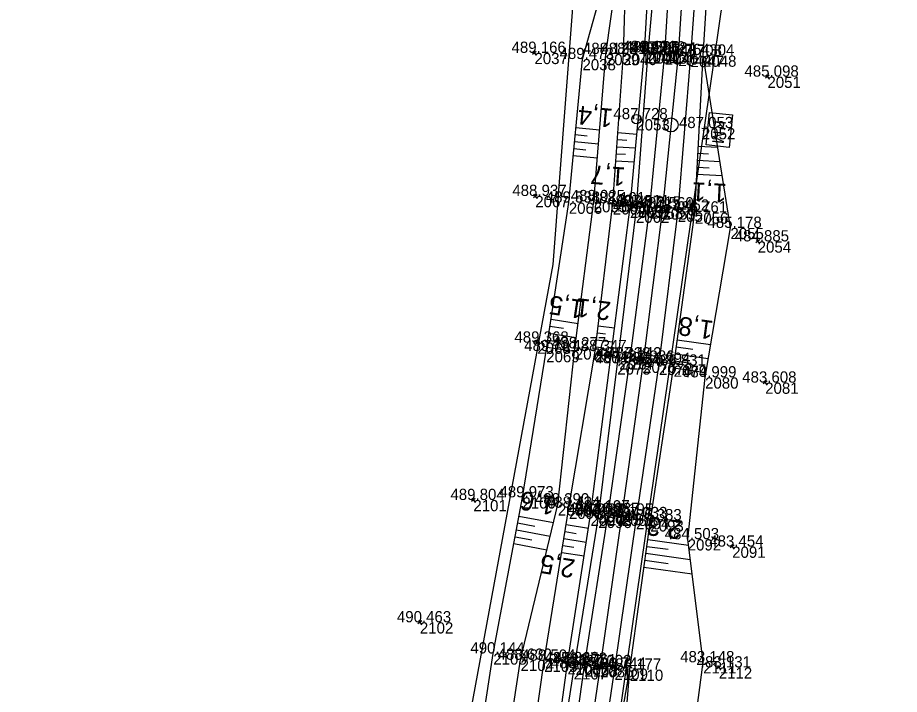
# Model space of a CAD drawing. Extents: x -1234191 to 23050, y -1290331 to -741191.
# Drawn here: x -865097.3 to -865003.1, y -1107882 to -1107809.7 of the extents above; entities that cross this region are included whole.
import ezdxf

# ---------------------------------------------------------------- set-up
doc = ezdxf.new("R2010")
doc.units = 0
for name, color, linetype in [('Vrstva 1', 7, 'Continuous'), ('Vrstva 4', 7, 'Continuous'), ('Vrstva 48', 7, 'Continuous'), ('Vrstva 49', 7, 'Continuous'), ('Vrstva 53', 7, 'Continuous'), ('Vrstva 60', 7, 'Continuous'), ('Vrstva 61', 7, 'Continuous'), ('Vrstva 7', 7, 'Continuous')]:
    doc.layers.add(name, color=color, linetype=linetype)

msp = doc.modelspace()

# ---------------------------------------------------------------- linework, layer by layer
at = {"layer": 'Vrstva 1'}
msp.add_lwpolyline([(-865029.978, -1107690.859), (-865027.264, -1107713.246), (-865025.368, -1107738.215), (-865024.629, -1107763.226), (-865025.08, -1107788.843), (-865026.685, -1107813.705), (-865028.381, -1107830.099), (-865030.436, -1107846.478), (-865032.714, -1107862.821), (-865035.041, -1107879.005), (-865037.949, -1107898.848), (-865040.944, -1107919.06), (-865043.737, -1107938.353), (-865046.293, -1107957.671)], dxfattribs=at)
at = {"layer": 'Vrstva 4'}
for points in [[(-865028.57, -1107690.765), (-865026.016, -1107713.117), (-865023.907, -1107738.095), (-865023.235, -1107763.134), (-865023.552, -1107788.86), (-865025.372, -1107813.811), (-865026.738, -1107830.339), (-865028.747, -1107846.706), (-865031.201, -1107863.19), (-865033.494, -1107879.272), (-865039.427, -1107919.005), (-865042.248, -1107938.487), (-865044.796, -1107958.232)], [(-865043.041, -1107958.531), (-865041.079, -1107938.659), (-865038.347, -1107919.525), (-865034.157, -1107892.471), (-865031.863, -1107879.382), (-865029.668, -1107863.423), (-865027.176, -1107846.896), (-865024.906, -1107830.539), (-865024.039, -1107813.771), (-865022.46, -1107788.842), (-865021.254, -1107763.293), (-865023.052, -1107738.055), (-865024.427, -1107713.222), (-865027.33, -1107690.417)], [(-865033.64, -1107691.447), (-865031.017, -1107713.801), (-865028.955, -1107738.137), (-865027.565, -1107763.621), (-865027.705, -1107788.392), (-865029.953, -1107813.427), (-865031.21, -1107830.444), (-865033.202, -1107846.656), (-865035.23, -1107863.052), (-865037.859, -1107879.231), (-865044.001, -1107918.668), (-865046.838, -1107937.897), (-865049.766, -1107957.319)], [(-865047.911, -1107957.568), (-865045.268, -1107938.168), (-865042.305, -1107918.855), (-865036.72, -1107878.928), (-865034.182, -1107862.754), (-865031.829, -1107846.126), (-865029.731, -1107830.006), (-865028.129, -1107813.544), (-865026.607, -1107788.782), (-865025.941, -1107763.242), (-865026.831, -1107738.211), (-865028.599, -1107713.494), (-865031.368, -1107691.193)]]:
    msp.add_lwpolyline(points, dxfattribs=at)
at = {"layer": 'Vrstva 48'}
for p, q in [((-865037.619, -1107821.465), (-865035.09, -1107821.706)), ((-865033.141, -1107822.01), (-865031.123, -1107822.153)), ((-865037.762, -1107822.958), (-865035.214, -1107823.201)), ((-865037.691, -1107822.211), (-865036.421, -1107822.332)), ((-865033.194, -1107822.758), (-865032.193, -1107822.829)), ((-865037.833, -1107823.705), (-865036.554, -1107823.827)), ((-865033.247, -1107823.506), (-865031.261, -1107823.647)), ((-865024.54, -1107823.464), (-865022.481, -1107823.57)), ((-865037.904, -1107824.451), (-865035.337, -1107824.696)), ((-865033.3, -1107824.254), (-865032.315, -1107824.324)), ((-865024.579, -1107824.213), (-865023.47, -1107824.27)), ((-865033.353, -1107825.003), (-865031.399, -1107825.141)), ((-865024.656, -1107825.711), (-865023.388, -1107825.776)), ((-865024.618, -1107824.962), (-865022.24, -1107825.085)), ((-865024.695, -1107826.46), (-865021.999, -1107826.599)), ((-865040.393, -1107842.693), (-865038.941, -1107842.913)), ((-865040.28, -1107841.951), (-865037.394, -1107842.39)), ((-865035.23, -1107842.658), (-865033.504, -1107842.863)), ((-865040.506, -1107843.434), (-865037.585, -1107843.878)), ((-865035.318, -1107843.403), (-865034.459, -1107843.505)), ((-865040.618, -1107844.175), (-865039.149, -1107844.399)), ((-865035.407, -1107844.148), (-865033.696, -1107844.351)), ((-865026.796, -1107844.157), (-865023.226, -1107844.652)), ((-865040.731, -1107844.917), (-865037.77, -1107845.367)), ((-865035.495, -1107844.893), (-865034.643, -1107844.994)), ((-865026.899, -1107844.9), (-865025.125, -1107845.146)), ((-865035.597, -1107845.635), (-865033.898, -1107845.922)), ((-865027.105, -1107846.385), (-865025.354, -1107846.628)), ((-865027.002, -1107845.642), (-865023.477, -1107846.132)), ((-865027.211, -1107847.128), (-865023.734, -1107847.652)), ((-865043.712, -1107862.968), (-865040.013, -1107863.657)), ((-865043.849, -1107863.705), (-865042.019, -1107864.046)), ((-865038.665, -1107863.889), (-865036.294, -1107864.274)), ((-865044.124, -1107865.18), (-865042.332, -1107865.514)), ((-865043.987, -1107864.443), (-865040.364, -1107865.118)), ((-865038.905, -1107865.37), (-865036.524, -1107865.756)), ((-865038.785, -1107864.63), (-865037.597, -1107864.822)), ((-865044.261, -1107865.917), (-865040.715, -1107866.578)), ((-865039.025, -1107866.11), (-865037.832, -1107866.304)), ((-865030.051, -1107866.209), (-865027.777, -1107866.522)), ((-865029.949, -1107865.466), (-865025.6, -1107866.065)), ((-865039.145, -1107866.851), (-865036.753, -1107867.239)), ((-865030.153, -1107866.952), (-865025.407, -1107867.605)), ((-865030.256, -1107867.695), (-865027.783, -1107868.035)), ((-865030.358, -1107868.438), (-865025.214, -1107869.146))]:
    msp.add_line(p, q, dxfattribs=at)
at = {"layer": 'Vrstva 49'}
for p, q in [((-865041.858, -1107813.325), (-865042.246, -1107813.641)), ((-865042.21, -1107813.289), (-865041.894, -1107813.677)), ((-865016.962, -1107815.868), (-865017.35, -1107816.184)), ((-865017.314, -1107815.832), (-865016.998, -1107816.22)), ((-865042.162, -1107828.927), (-865041.768, -1107828.621)), ((-865041.812, -1107828.971), (-865042.118, -1107828.577)), ((-865017.998, -1107833.475), (-865018.392, -1107833.781)), ((-865018.348, -1107833.431), (-865018.042, -1107833.825)), ((-865041.94, -1107844.589), (-865041.542, -1107844.287)), ((-865041.59, -1107844.637), (-865041.892, -1107844.239)), ((-865017.199, -1107848.56), (-865017.597, -1107848.862)), ((-865017.549, -1107848.512), (-865017.247, -1107848.91)), ((-865048.38, -1107861.109), (-865048.78, -1107861.409)), ((-865048.73, -1107861.059), (-865048.43, -1107861.459)), ((-865020.724, -1107866.083), (-865021.124, -1107866.383)), ((-865021.074, -1107866.033), (-865020.774, -1107866.433)), ((-865054.099, -1107874.174), (-865054.499, -1107874.474)), ((-865054.449, -1107874.124), (-865054.149, -1107874.524)), ((-865022.158, -1107878.996), (-865022.558, -1107879.296)), ((-865022.508, -1107878.946), (-865022.208, -1107879.346))]:
    msp.add_line(p, q, dxfattribs=at)
for points in [[(-865053.043, -1107995.978), (-865052.264, -1107976.931), (-865049.766, -1107957.319), (-865046.838, -1107937.897), (-865044.001, -1107918.668), (-865038.525, -1107878.69), (-865036.07, -1107862.824), (-865031.842, -1107829.929), (-865030.312, -1107813.383), (-865028.858, -1107788.364), (-865028.522, -1107763.452), (-865028.955, -1107738.137), (-865031.017, -1107713.801), (-865033.64, -1107691.447)], [(-865057.805, -1107956.237), (-865055.339, -1107936.975), (-865052.62, -1107918.003), (-865046.448, -1107877.65), (-865043.34, -1107860.973), (-865040.796, -1107845.344), (-865038.384, -1107829.48), (-865036.921, -1107814.143), (-865032.052, -1107796.735), (-865032.373, -1107786.244), (-865031.191, -1107762.87), (-865031.189, -1107737.614), (-865033.442, -1107713.96), (-865036.277, -1107692.086)], [(-865038.408, -1108186.181), (-865041.746, -1108175.265), (-865044.691, -1108155.296), (-865047.949, -1108135.607), (-865053.225, -1108113.267), (-865054.66, -1108091.943), (-865057.044, -1108059.317), (-865058.119, -1108048.868), (-865057.644, -1108021.123), (-865054.263, -1107996.365), (-865056.749, -1107976.312), (-865054.648, -1107957.542), (-865051.936, -1107936.756), (-865049.607, -1107917.984), (-865043.54, -1107878.327), (-865039.549, -1107861.727), (-865037.736, -1107845.055), (-865035.72, -1107829.325), (-865034.421, -1107813.61), (-865032.052, -1107796.735)], [(-865034.146, -1108185.382), (-865037.046, -1108170.203), (-865039.927, -1108151.218), (-865043.483, -1108133.01), (-865045.045, -1108122.164), (-865046.478, -1108112.344), (-865049.773, -1108090.463), (-865053.139, -1108069.022), (-865054.473, -1108047.375), (-865054.693, -1108021.243), (-865053.043, -1107995.978), (-865054.238, -1107976.976), (-865052.278, -1107956.977), (-865049.221, -1107937.193), (-865046.661, -1107918.236), (-865041.022, -1107878.425), (-865038.372, -1107862.082), (-865035.549, -1107845.348), (-865033.675, -1107829.555), (-865032.544, -1107813.589), (-865032.052, -1107796.735)], [(-865027.314, -1108184.355), (-865028.865, -1108168.738), (-865031.481, -1108150.159), (-865034.349, -1108131.694), (-865037.78, -1108110.54), (-865039.311, -1108089.092), (-865041.221, -1108067.079), (-865043.599, -1108046.805), (-865045.807, -1108021.331), (-865044.651, -1107996.201), (-865043.03, -1107977.831), (-865039.347, -1107959.35), (-865039.085, -1107938.119), (-865035.812, -1107919.001), (-865032.986, -1107893.483), (-865031.863, -1107879.382), (-865029.668, -1107863.423), (-865027.176, -1107846.896), (-865024.906, -1107830.539), (-865024.039, -1107813.771)], [(-865019.875, -1108184.12), (-865021.465, -1108167.421), (-865024.084, -1108149.374), (-865027.839, -1108129.369), (-865030.077, -1108110.307), (-865033.038, -1108088.344), (-865036.235, -1108062.921), (-865039.934, -1108046.29), (-865040.857, -1108022.088), (-865040.118, -1107996.004), (-865034.143, -1107980.294), (-865031.197, -1107960.331), (-865031.075, -1107928.571), (-865026.963, -1107900.752), (-865024.03, -1107878.592), (-865025.677, -1107865.45), (-865023.82, -1107848.157), (-865021.111, -1107832.183), (-865024.039, -1107813.771)]]:
    msp.add_lwpolyline(points, dxfattribs=at)
at = {"layer": 'Vrstva 53'}
for points in [[(-865097.28, -1108650.63), (-865077.79, -1108523.9), (-865062.58, -1108401.69), (-865048.74, -1108345.61), (-865033.548, -1108273.797), (-865036.719, -1108231.242), (-865042.497, -1108177.09), (-865069.37, -1108070.21), (-865060.755, -1107948.38), (-865040.047, -1107836.105), (-865031.84, -1107728.7), (-865056.26, -1107614.01)], [(-865004.69, -1107700.09), (-865003.06, -1107712.548), (-865020.95, -1107733.574), (-865021.38, -1107803.91), (-865041.945, -1107946.278), (-865044.86, -1108022.805), (-865018.158, -1108183.051), (-865018.752, -1108239.984), (-865026.02, -1108333.53), (-865033.42, -1108388.81), (-865018.239, -1108387.767), (-865021.853, -1108424.716), (-865038.93, -1108425.11), (-865057.34, -1108498.15), (-865069.183, -1108569.747)]]:
    msp.add_lwpolyline(points, dxfattribs=at)
at = {"layer": 'Vrstva 60'}
for p, q in [((-865042.052, -1107813.483), (-865042.052, -1107813.483)), ((-865030.312, -1107813.383), (-865030.312, -1107813.383)), ((-865029.953, -1107813.427), (-865029.953, -1107813.427)), ((-865029.294, -1107813.444), (-865029.294, -1107813.444)), ((-865028.129, -1107813.544), (-865028.129, -1107813.544)), ((-865036.921, -1107814.143), (-865036.921, -1107814.143)), ((-865034.421, -1107813.61), (-865034.421, -1107813.61)), ((-865032.544, -1107813.589), (-865032.544, -1107813.589)), ((-865026.685, -1107813.705), (-865026.685, -1107813.705)), ((-865025.372, -1107813.811), (-865025.372, -1107813.811)), ((-865024.039, -1107813.771), (-865024.039, -1107813.771)), ((-865017.156, -1107816.026), (-865017.156, -1107816.026)), ((-865031.164, -1107820.571), (-865031.164, -1107820.571)), ((-865024.162, -1107821.523), (-865024.162, -1107821.523)), ((-865041.965, -1107828.774), (-865041.965, -1107828.774)), ((-865038.384, -1107829.48), (-865038.384, -1107829.48)), ((-865035.72, -1107829.325), (-865035.72, -1107829.325)), ((-865033.675, -1107829.555), (-865033.675, -1107829.555)), ((-865031.842, -1107829.929), (-865031.842, -1107829.929)), ((-865031.21, -1107830.444), (-865031.21, -1107830.444)), ((-865031.048, -1107829.855), (-865031.048, -1107829.855)), ((-865029.731, -1107830.006), (-865029.731, -1107830.006)), ((-865028.381, -1107830.099), (-865028.381, -1107830.099)), ((-865026.738, -1107830.339), (-865026.738, -1107830.339)), ((-865024.906, -1107830.539), (-865024.906, -1107830.539)), ((-865021.111, -1107832.183), (-865021.111, -1107832.183)), ((-865018.195, -1107833.628), (-865018.195, -1107833.628)), ((-865041.741, -1107844.438), (-865041.741, -1107844.438)), ((-865040.796, -1107845.344), (-865040.796, -1107845.344)), ((-865037.736, -1107845.055), (-865037.736, -1107845.055)), ((-865035.549, -1107845.348), (-865035.549, -1107845.348)), ((-865032.992, -1107846.129), (-865032.992, -1107846.129)), ((-865031.829, -1107846.126), (-865031.829, -1107846.126)), ((-865030.436, -1107846.478), (-865030.436, -1107846.478)), ((-865033.202, -1107846.656), (-865033.202, -1107846.656)), ((-865028.747, -1107846.706), (-865028.747, -1107846.706)), ((-865027.176, -1107846.896), (-865027.176, -1107846.896)), ((-865023.82, -1107848.157), (-865023.82, -1107848.157)), ((-865017.398, -1107848.711), (-865017.398, -1107848.711)), ((-865048.58, -1107861.259), (-865048.58, -1107861.259)), ((-865043.34, -1107860.973), (-865043.34, -1107860.973)), ((-865039.549, -1107861.727), (-865039.549, -1107861.727)), ((-865038.372, -1107862.082), (-865038.372, -1107862.082)), ((-865035.229, -1107862.474), (-865035.229, -1107862.474)), ((-865036.07, -1107862.824), (-865036.07, -1107862.824)), ((-865035.23, -1107863.052), (-865035.23, -1107863.052)), ((-865034.182, -1107862.754), (-865034.182, -1107862.754)), ((-865032.714, -1107862.821), (-865032.714, -1107862.821)), ((-865031.201, -1107863.19), (-865031.201, -1107863.19)), ((-865029.668, -1107863.423), (-865029.668, -1107863.423)), ((-865025.677, -1107865.45), (-865025.677, -1107865.45)), ((-865020.924, -1107866.233), (-865020.924, -1107866.233)), ((-865054.299, -1107874.324), (-865054.299, -1107874.324)), ((-865046.448, -1107877.65), (-865046.448, -1107877.65)), ((-865043.54, -1107878.327), (-865043.54, -1107878.327)), ((-865041.022, -1107878.425), (-865041.022, -1107878.425)), ((-865038.525, -1107878.69), (-865038.525, -1107878.69)), ((-865037.859, -1107879.231), (-865037.859, -1107879.231)), ((-865037.662, -1107878.749), (-865037.662, -1107878.749)), ((-865036.72, -1107878.928), (-865036.72, -1107878.928)), ((-865035.041, -1107879.005), (-865035.041, -1107879.005)), ((-865033.494, -1107879.272), (-865033.494, -1107879.272)), ((-865031.863, -1107879.382), (-865031.863, -1107879.382)), ((-865024.03, -1107878.592), (-865024.03, -1107878.592)), ((-865022.358, -1107879.146), (-865022.358, -1107879.146))]:
    msp.add_line(p, q, dxfattribs=at)
at = {"layer": 'Vrstva 7'}
for p, q in [((-865028.795, -1107813.476), (-865029.793, -1107813.412)), ((-865029.262, -1107812.945), (-865029.326, -1107813.943)), ((-865031.159, -1107820.521), (-865031.169, -1107820.621)), ((-865024.162, -1107821.523), (-865023.542, -1107821.587)), ((-865030.986, -1107829.359), (-865031.11, -1107830.351)), ((-865030.552, -1107829.917), (-865031.544, -1107829.793)), ((-865032.496, -1107846.191), (-865033.488, -1107846.067)), ((-865032.93, -1107845.633), (-865033.054, -1107846.625)), ((-865034.734, -1107862.545), (-865035.724, -1107862.403)), ((-865035.158, -1107861.979), (-865035.3, -1107862.969)), ((-865037.589, -1107878.254), (-865037.735, -1107879.244)), ((-865037.167, -1107878.822), (-865038.157, -1107878.676))]:
    msp.add_line(p, q, dxfattribs=at)
msp.add_lwpolyline([(-865023.363, -1107819.854), (-865020.893, -1107820.11), (-865021.252, -1107823.579), (-865023.722, -1107823.324)], close=True, dxfattribs=at)
for centre, radius in [((-865031.164, -1107820.571), 0.5), ((-865027.459, -1107821.182), 0.75)]:
    msp.add_circle(centre, radius, dxfattribs=at)

# ---------------------------------------------------------------- texts
at = {"layer": 'Vrstva 48'}
for s, rotation, p in [('1,4', 174.55103, (-865033.605, -1107819.484)), ('1,7', 175.94805, (-865032.285, -1107825.746)), ('1,1', 177.04012, (-865021.459, -1107827.49)), ('1,5', 171.35483, (-865036.667, -1107839.948)), ('2,1', 173.23292, (-865033.81, -1107840.114)), ('1,8', 172.09904, (-865022.836, -1107842.15)), ('1,6', 169.44321, (-865039.709, -1107860.961)), ('2,3', 172.16868, (-865026.217, -1107863.509)), ('2,5', 170.78971, (-865037.604, -1107867.647))]:
    msp.add_text(s, height=2, rotation=rotation, dxfattribs=at).set_placement(p)
at = {"layer": 'Vrstva 60'}
for s, p in [('2037', (-865042.052, -1107814.683)), ('2041', (-865030.312, -1107814.583)), ('2042', (-865029.953, -1107814.627)), ('2043', (-865029.294, -1107814.644)), ('2046', (-865028.129, -1107814.744)), ('2038', (-865036.921, -1107815.343)), ('2039', (-865034.421, -1107814.81)), ('2040', (-865032.544, -1107814.789)), ('2044', (-865026.685, -1107814.905)), ('2047', (-865025.372, -1107815.011)), ('2048', (-865024.039, -1107814.971)), ('2051', (-865017.156, -1107817.226)), ('2053', (-865031.164, -1107821.771)), ('2052', (-865024.162, -1107822.723)), ('2067', (-865041.965, -1107829.974)), ('2066', (-865038.384, -1107830.68)), ('2065', (-865035.72, -1107830.525)), ('2064', (-865033.675, -1107830.755)), ('2063', (-865031.842, -1107831.129)), ('2062', (-865031.21, -1107831.644)), ('2061', (-865031.048, -1107831.055)), ('2058', (-865029.731, -1107831.206)), ('2059', (-865028.381, -1107831.299)), ('2057', (-865026.738, -1107831.539)), ('2056', (-865024.906, -1107831.739)), ('2055', (-865021.111, -1107833.383)), ('2054', (-865018.195, -1107834.828)), ('2068', (-865041.741, -1107845.638)), ('2069', (-865040.796, -1107846.544)), ('2070', (-865037.736, -1107846.255)), ('2071', (-865035.549, -1107846.548)), ('2074', (-865032.992, -1107847.329)), ('2077', (-865031.829, -1107847.326)), ('2075', (-865030.436, -1107847.678)), ('2073', (-865033.202, -1107847.856)), ('2078', (-865028.747, -1107847.906)), ('2079', (-865027.176, -1107848.096)), ('2080', (-865023.82, -1107849.357)), ('2081', (-865017.398, -1107849.911)), ('2101', (-865048.58, -1107862.459)), ('2100', (-865043.34, -1107862.173)), ('2099', (-865039.549, -1107862.927)), ('2098', (-865038.372, -1107863.282)), ('2084', (-865035.229, -1107863.674)), ('2097', (-865036.07, -1107864.024)), ('2096', (-865035.23, -1107864.252)), ('2095', (-865034.182, -1107863.954)), ('2082', (-865032.714, -1107864.021)), ('2094', (-865031.201, -1107864.39)), ('2093', (-865029.668, -1107864.623)), ('2092', (-865025.677, -1107866.65)), ('2091', (-865020.924, -1107867.433)), ('2102', (-865054.299, -1107875.524)), ('2103', (-865046.448, -1107878.85)), ('2104', (-865043.54, -1107879.527)), ('2105', (-865041.022, -1107879.625)), ('2111', (-865024.03, -1107879.792)), ('2106', (-865038.525, -1107879.89)), ('2107', (-865037.859, -1107880.431)), ('2085', (-865037.662, -1107879.949)), ('2108', (-865036.72, -1107880.128)), ('2086', (-865035.041, -1107880.205)), ('2109', (-865033.494, -1107880.472)), ('2110', (-865031.863, -1107880.582)), ('2112', (-865022.358, -1107880.346))]:
    msp.add_text(s, height=1.2, dxfattribs=at).set_placement(p)
at = {"layer": 'Vrstva 61'}
for s, p in [('489.166', (-865044.504, -1107813.483)), ('488.128', (-865036.875, -1107813.61)), ('488.218', (-865034.998, -1107813.589)), ('486.491', (-865032.669, -1107813.383)), ('486.585', (-865032.409, -1107813.427)), ('487.702', (-865031.742, -1107813.444)), ('487.524', (-865030.58, -1107813.544)), ('487.764', (-865029.136, -1107813.705)), ('487.708', (-865027.826, -1107813.811)), ('487.304', (-865026.49, -1107813.771)), ('489.473', (-865039.373, -1107814.143)), ('485.098', (-865019.61, -1107816.026)), ('487.728', (-865033.618, -1107820.571)), ('487.053', (-865026.614, -1107821.523)), ('488.937', (-865044.417, -1107828.774)), ('489.538', (-865040.838, -1107829.48)), ('488.025', (-865038.176, -1107829.325)), ('488.101', (-865036.032, -1107829.555)), ('487.511', (-865033.405, -1107829.855)), ('486.407', (-865034.294, -1107829.929)), ('486.612', (-865033.658, -1107830.444)), ('487.315', (-865032.187, -1107830.006)), ('487.560', (-865030.832, -1107830.099)), ('487.462', (-865029.186, -1107830.339)), ('486.761', (-865027.263, -1107830.539)), ('485.178', (-865023.565, -1107832.183)), ('484.885', (-865020.651, -1107833.628)), ('489.368', (-865044.195, -1107844.438)), ('489.781', (-865043.153, -1107845.344)), ('488.277', (-865040.188, -1107845.055)), ('488.347', (-865038.001, -1107845.348)), ('486.382', (-865035.65, -1107846.656)), ('487.333', (-865035.444, -1107846.129)), ('487.142', (-865034.277, -1107846.126)), ('487.386', (-865032.888, -1107846.478)), ('487.294', (-865031.198, -1107846.706)), ('486.831', (-865029.533, -1107846.896)), ('484.999', (-865026.274, -1107848.157)), ('483.608', (-865019.852, -1107848.711)), ('489.804', (-865051.031, -1107861.259)), ('489.973', (-865045.792, -1107860.973)), ('488.390', (-865042, -1107861.727)), ('488.424', (-865040.823, -1107862.082)), ('486.000', (-865038.521, -1107862.824)), ('487.197', (-865037.681, -1107862.474)), ('486.937', (-865036.634, -1107862.754)), ('487.195', (-865035.17, -1107862.821)), ('486.390', (-865037.681, -1107863.052)), ('487.033', (-865033.653, -1107863.19)), ('486.383', (-865032.12, -1107863.423)), ('484.503', (-865028.129, -1107865.45)), ('483.454', (-865023.375, -1107866.233)), ('490.463', (-865056.751, -1107874.324)), ('490.144', (-865048.899, -1107877.65)), ('488.630', (-865045.991, -1107878.327)), ('488.504', (-865043.473, -1107878.425)), ('485.860', (-865040.976, -1107878.69)), ('486.972', (-865040.11, -1107878.749)), ('483.148', (-865026.484, -1107878.592)), ('486.152', (-865040.307, -1107879.231)), ('486.761', (-865039.077, -1107878.928)), ('487.002', (-865037.489, -1107879.005)), ('486.744', (-865035.945, -1107879.272)), ('486.177', (-865034.315, -1107879.382)), ('483.131', (-865024.715, -1107879.146))]:
    msp.add_text(s, height=1.2, dxfattribs=at).set_placement(p)
at = {"layer": 'Vrstva 7'}
msp.add_text('KM', height=1.2469, rotation=264.09362, dxfattribs=at).set_placement((-865022.822, -1107820.639))

doc.saveas('drawing.dxf')
